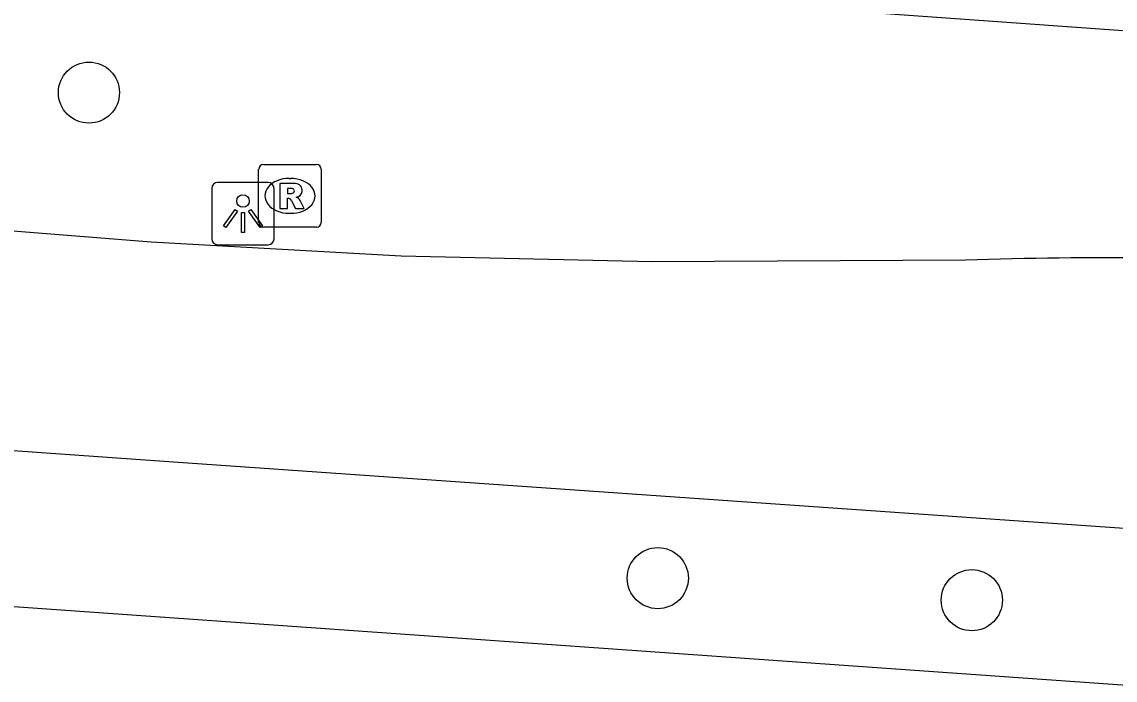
# Model space of a CAD drawing. Extents: x 155888 to 156864, y 383882 to 384671.
# Drawn here: x 156040.51 to 156058, y 383988.47 to 383999.01 of the extents above; entities that cross this region are included whole.
import ezdxf

# ---------------------------------------------------------------- set-up
doc = ezdxf.new("R2010")
doc.units = 0
for name, color, linetype in [('IMGEO_Boom', 7, 'Continuous'), ('IMGEO_Lichtpunt', 7, 'Continuous'), ('IMGEO_Rijbaan_lokaal_gesloten', 7, 'Continuous'), ('IMGEO_Rioolput', 7, 'Continuous'), ('IMGEO_Voetpad_open', 7, 'Continuous')]:
    doc.layers.add(name, color=color, linetype=linetype)

msp = doc.modelspace()

# ---------------------------------------------------------------- linework, layer by layer
at = {"layer": 'IMGEO_Boom'}
for centre in [(156041.58, 383997.879), (156050.683, 383990.106), (156055.708, 383989.753)]:
    msp.add_circle(centre, 0.489, dxfattribs=at)
at = {"layer": 'IMGEO_Lichtpunt'}
for p, q in [((156044.448, 383996.44), (156043.64, 383996.44)), ((156044.448, 383996.44), (156043.64, 383996.44)), ((156043.546, 383996.345), (156043.546, 383995.538)), ((156043.546, 383996.345), (156043.546, 383995.538)), ((156044.542, 383995.538), (156044.542, 383996.345)), ((156044.542, 383995.538), (156044.542, 383996.345)), ((156043.64, 383995.444), (156044.448, 383995.444)), ((156043.64, 383995.444), (156044.448, 383995.444))]:
    msp.add_line(p, q, dxfattribs=at)
for points in [[(156043.92, 383996.009), (156043.959, 383995.981), (156043.771, 383995.719), (156043.733, 383995.746), (156043.92, 383996.009)], [(156044.022, 383995.961), (156044.069, 383995.961), (156044.069, 383995.639), (156044.022, 383995.639), (156044.022, 383995.961)], [(156044.132, 383995.981), (156044.17, 383996.008), (156044.357, 383995.746), (156044.318, 383995.718), (156044.132, 383995.981)]]:
    msp.add_lwpolyline(points, dxfattribs=at)
msp.add_circle((156044.045, 383996.143), 0.0994, dxfattribs=at)
for centre, start, end in [((156043.64, 383996.345), 90, 180), ((156043.64, 383996.345), 90, 180), ((156044.448, 383996.345), 0, 90), ((156044.448, 383996.345), 0, 90), ((156043.64, 383995.538), 180, 270), ((156043.64, 383995.538), 180, 270), ((156044.448, 383995.538), 270, 0), ((156044.448, 383995.538), 270, 360)]:
    msp.add_arc(centre, 0.0946, start, end, dxfattribs=at)
at = {"layer": 'IMGEO_Rijbaan_lokaal_gesloten'}
for points in [[(156055.606, 383995.199), (156050.587, 383995.168), (156046.576, 383995.262), (156042.575, 383995.486), (156039.355, 383995.739), (156018.957, 383997.163), (156009.572, 383997.777), (156002.593, 383998.298), (156001.21, 383998.441), (156000.762, 383998.496)], [(156000.477, 383994.973), (156042.935, 383991.968), (156060.897, 383990.712), (156061.744, 383990.654)], [(156061.606, 383988.145), (156060.752, 383988.204), (156000.23, 383992.483)]]:
    msp.add_lwpolyline(points, dxfattribs=at)
msp.add_arc((156058.154, 383907.862), 87.374, 87.73659, 91.67126, dxfattribs=at)
at = {"layer": 'IMGEO_Rioolput'}
for p, q in [((156044.296, 383995.8), (156044.296, 383996.652)), ((156044.371, 383996.726), (156045.223, 383996.726)), ((156045.297, 383996.652), (156045.297, 383995.8)), ((156044.784, 383996.506), (156044.809, 383996.506)), ((156044.807, 383995.946), (156044.782, 383995.946)), ((156045.223, 383995.726), (156044.371, 383995.726))]:
    msp.add_line(p, q, dxfattribs=at)
for points in [[(156044.296, 383995.8), (156044.296, 383996.652)], [(156044.371, 383996.726), (156045.223, 383996.726)], [(156045.297, 383996.652), (156045.297, 383995.8)], [(156044.885, 383996.424), (156044.633, 383996.426), (156044.633, 383996.026)], [(156044.811, 383996.345), (156044.757, 383996.345), (156044.757, 383996.264)], [(156044.757, 383996.264), (156044.809, 383996.264)], [(156044.633, 383996.026), (156044.757, 383996.026), (156044.757, 383996.188), (156044.768, 383996.188)], [(156044.815, 383996.159), (156044.886, 383996.026), (156045.026, 383996.026), (156044.961, 383996.152)], [(156045.223, 383995.726), (156044.371, 383995.726)]]:
    msp.add_lwpolyline(points, dxfattribs=at)
for centre, radius, start, end in [((156044.373, 383996.65), 0.0765, 91.552, 178.448), ((156044.373, 383996.65), 0.0765, 91.552, 178.448), ((156045.221, 383996.65), 0.0765, 1.552, 88.448), ((156045.221, 383996.65), 0.0765, 1.552, 88.448), ((156044.884, 383996.314), 0.109, 350.3612, 89.416), ((156044.793, 383996.453), 0.19, 274.7715, 282.9687), ((156044.817, 383996.249), 0.0964, 77.0061, 93.1865), ((156044.831, 383996.306), 0.0378, 276.6634, 79.6772), ((156044.882, 383996.314), 0.112, 277.5842, 350.9817), ((156044.767, 383996.135), 0.0533, 26.0293, 88.6989), ((156044.866, 383996.099), 0.108, 29.5134, 73.7905), ((156044.373, 383995.802), 0.0765, 181.552, 268.448), ((156044.373, 383995.802), 0.0765, 181.552, 268.448), ((156045.221, 383995.802), 0.0765, 271.552, 358.448), ((156045.221, 383995.802), 0.0765, 271.552, 358.448)]:
    msp.add_arc(centre, radius, start, end, dxfattribs=at)
for centre, major_axis, ratio, start_param, end_param in [((156044.783, 383996.226), (-0.387, 0.002), 0.722429, 4.712389, 7.853982), ((156044.808, 383996.226), (-0.39, 0.002), 0.717154, 1.570796, 4.712389)]:
    msp.add_ellipse(centre, major_axis=major_axis, ratio=ratio, start_param=start_param, end_param=end_param, dxfattribs=at)
at = {"layer": 'IMGEO_Voetpad_open'}
msp.add_lwpolyline([(156000.311, 383999.021), (156000.374, 384000), (156000.561, 384002.935), (156010.577, 384002.245), (156042.911, 384000), (156053.36, 383999.216), (156062.747, 383998.542)], dxfattribs=at)

doc.saveas('drawing.dxf')
